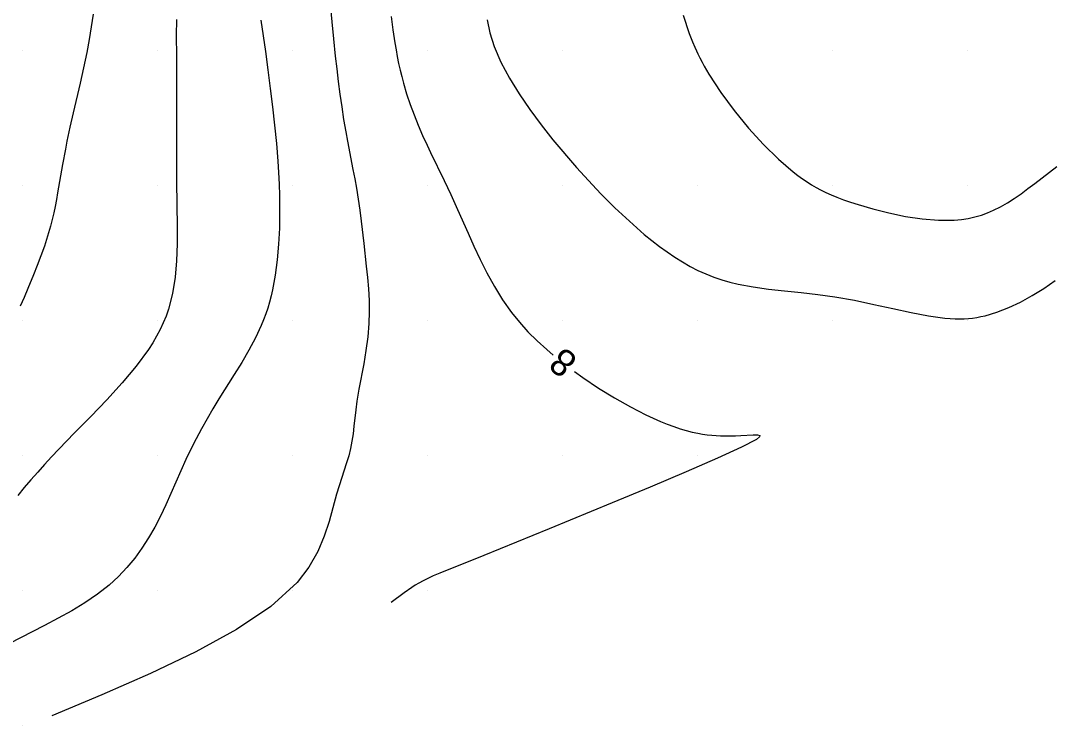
# Model space of a CAD drawing. Extents: x 2602990 to 2605851, y 618069 to 619180.
# Drawn here: x 2603509.8 to 2603586.2, y 618190 to 618242.2 of the extents above; entities that cross this region are included whole.
import ezdxf

# ---------------------------------------------------------------- set-up
doc = ezdxf.new("R2010")
doc.units = 0
for name, color, linetype in [('DTM Contours Major', 7, 'Continuous'), ('DTM Contours Major Text', 7, 'Continuous'), ('DTM Contours Minor', 7, 'Continuous'), ('Exist DTM QL2 LIDAR Elevation Point', 7, 'Continuous')]:
    doc.layers.add(name, color=color, linetype=linetype)

msp = doc.modelspace()

# ---------------------------------------------------------------- linework, layer by layer
at = {"layer": 'DTM Contours Major'}
for points in [[(2603537.313, 618242.513), (2603537.436, 618241.524), (2603537.578, 618240.557), (2603537.664, 618240.041), (2603537.757, 618239.533), (2603537.857, 618239.033), (2603537.966, 618238.539), (2603538.085, 618238.049), (2603538.214, 618237.563), (2603538.451, 618236.769), (2603538.715, 618235.984), (2603539.002, 618235.209), (2603539.309, 618234.447), (2603539.63, 618233.7), (2603539.963, 618232.97), (2603540.214, 618232.441), (2603541.233, 618230.369), (2603541.484, 618229.847), (2603541.733, 618229.313), (2603542.23, 618228.215), (2603543.004, 618226.463), (2603543.435, 618225.5), (2603543.898, 618224.51), (2603544.401, 618223.507), (2603544.95, 618222.508), (2603545.553, 618221.529), (2603546.218, 618220.586), (2603546.807, 618219.856), (2603547.44, 618219.156), (2603548.115, 618218.482), (2603548.829, 618217.831), (2603549.311, 618217.428)], [(2603550.894, 618216.207), (2603551.5, 618215.768), (2603552.667, 618214.988), (2603553.851, 618214.259), (2603555.027, 618213.593), (2603556.171, 618213.006), (2603557.26, 618212.511), (2603557.763, 618212.307), (2603558.248, 618212.128), (2603558.717, 618211.973), (2603559.169, 618211.84), (2603559.608, 618211.729), (2603560.033, 618211.639), (2603560.382, 618211.578), (2603560.724, 618211.531), (2603561.058, 618211.495), (2603561.384, 618211.469), (2603561.704, 618211.453), (2603562.224, 618211.443), (2603562.825, 618211.452), (2603563.208, 618211.468), (2603564.131, 618211.519), (2603564.448, 618211.516), (2603564.617, 618211.472), (2603564.601, 618211.367), (2603564.362, 618211.186), (2603563.273, 618210.615), (2603561.474, 618209.789), (2603559.152, 618208.778), (2603556.492, 618207.651), (2603553.679, 618206.479), (2603549.01, 618204.559), (2603544.174, 618202.59), (2603540.917, 618201.275), (2603540.427, 618201.069), (2603540.013, 618200.883), (2603539.662, 618200.711), (2603539.35, 618200.542), (2603539.074, 618200.376), (2603538.824, 618200.211), (2603538.274, 618199.818), (2603537.308, 618199.103)]]:
    msp.add_lwpolyline(points, dxfattribs=at)
at = {"layer": 'DTM Contours Minor'}
for points in [[(2603532.793, 618243.427), (2603532.906, 618242.118), (2603533.03, 618240.839), (2603533.165, 618239.569), (2603533.271, 618238.631), (2603533.384, 618237.69), (2603533.505, 618236.749), (2603533.636, 618235.813), (2603533.778, 618234.886), (2603533.933, 618233.971), (2603534.064, 618233.263), (2603534.474, 618231.175), (2603534.606, 618230.481), (2603534.729, 618229.784), (2603534.857, 618228.978), (2603534.973, 618228.165), (2603535.078, 618227.345), (2603535.272, 618225.687), (2603535.459, 618224.013), (2603535.546, 618223.171), (2603535.618, 618222.325), (2603535.666, 618221.476), (2603535.681, 618220.624), (2603535.656, 618219.77), (2603535.569, 618218.768), (2603535.433, 618217.772), (2603535.266, 618216.789), (2603534.915, 618214.902), (2603534.768, 618214.014), (2603534.682, 618213.374), (2603534.548, 618212.167), (2603534.48, 618211.595), (2603534.399, 618211.04), (2603534.295, 618210.5), (2603534.161, 618209.967), (2603534.001, 618209.436), (2603533.442, 618207.754), (2603533.253, 618207.129), (2603532.704, 618205.109), (2603532.342, 618204.005), (2603531.858, 618202.867), (2603531.204, 618201.719), (2603530.33, 618200.583), (2603528.376, 618198.801), (2603525.835, 618197.094), (2603522.824, 618195.448), (2603519.462, 618193.846), (2603515.865, 618192.274), (2603512.151, 618190.717)], [(2603527.65, 618242.226), (2603527.982, 618239.902), (2603528.168, 618238.549), (2603528.347, 618237.181), (2603528.514, 618235.81), (2603528.665, 618234.447), (2603528.795, 618233.106), (2603528.9, 618231.798), (2603528.956, 618230.938), (2603528.997, 618230.09), (2603529.025, 618229.248), (2603529.041, 618228.042), (2603529.023, 618226.839), (2603528.966, 618225.65), (2603528.867, 618224.485), (2603528.719, 618223.355), (2603528.518, 618222.269), (2603528.412, 618221.808), (2603528.293, 618221.356), (2603528.162, 618220.912), (2603528.016, 618220.473), (2603527.855, 618220.039), (2603527.678, 618219.607), (2603527.251, 618218.698), (2603526.765, 618217.792), (2603526.235, 618216.888), (2603525.678, 618215.985), (2603524.545, 618214.181), (2603524.1, 618213.446), (2603523.669, 618212.708), (2603523.252, 618211.966), (2603522.851, 618211.218), (2603522.467, 618210.463), (2603522.098, 618209.7), (2603521.717, 618208.861), (2603520.976, 618207.168), (2603520.598, 618206.326), (2603520.203, 618205.493), (2603519.781, 618204.676), (2603519.33, 618203.89), (2603518.84, 618203.128), (2603518.308, 618202.393), (2603517.728, 618201.69), (2603517.099, 618201.023), (2603516.414, 618200.395), (2603515.546, 618199.714), (2603514.615, 618199.083), (2603513.639, 618198.492), (2603512.636, 618197.934), (2603511.621, 618197.399), (2603508.971, 618196.028)], [(2603521.393, 618242.28), (2603521.38, 618241.094), (2603521.388, 618239.567), (2603521.407, 618237.467), (2603521.404, 618235.331), (2603521.394, 618233.043), (2603521.394, 618231.873), (2603521.405, 618230.276), (2603521.454, 618226.9), (2603521.447, 618225.658), (2603521.399, 618224.416), (2603521.287, 618223.188), (2603521.094, 618221.988), (2603520.797, 618220.833), (2603520.62, 618220.317), (2603520.416, 618219.811), (2603520.185, 618219.312), (2603519.926, 618218.819), (2603519.639, 618218.328), (2603519.323, 618217.837), (2603518.416, 618216.604), (2603517.371, 618215.362), (2603516.231, 618214.119), (2603515.04, 618212.883), (2603513.842, 618211.66), (2603512.68, 618210.46), (2603512.141, 618209.888), (2603511.619, 618209.32), (2603511.11, 618208.753), (2603510.611, 618208.184), (2603510.12, 618207.609), (2603509.633, 618207.025)], [(2603515.232, 618242.667), (2603515.084, 618241.735), (2603514.922, 618240.789), (2603514.744, 618239.831), (2603514.511, 618238.705), (2603514.261, 618237.578), (2603513.745, 618235.365), (2603513.501, 618234.299), (2603513.28, 618233.276), (2603513.161, 618232.684), (2603512.952, 618231.55), (2603512.589, 618229.438), (2603512.498, 618228.939), (2603512.402, 618228.443), (2603512.299, 618227.951), (2603512.185, 618227.46), (2603512.06, 618226.969), (2603511.846, 618226.232), (2603511.608, 618225.498), (2603511.35, 618224.773), (2603511.081, 618224.063), (2603510.807, 618223.375), (2603510.391, 618222.368), (2603510.104, 618221.699), (2603509.815, 618221.052)], [(2603544.416, 618242.246), (2603544.615, 618241.283), (2603544.934, 618240.287), (2603545.435, 618239.122), (2603546.059, 618237.948), (2603546.781, 618236.775), (2603547.576, 618235.615), (2603548.421, 618234.48), (2603549.29, 618233.381), (2603549.865, 618232.681), (2603550.444, 618232), (2603551.028, 618231.332), (2603551.621, 618230.675), (2603552.225, 618230.026), (2603552.844, 618229.381), (2603553.88, 618228.344), (2603554.953, 618227.333), (2603556.054, 618226.37), (2603557.177, 618225.478), (2603558.312, 618224.68), (2603559.452, 618223.997), (2603560.031, 618223.701), (2603560.613, 618223.439), (2603561.2, 618223.208), (2603561.795, 618223.006), (2603562.402, 618222.832), (2603563.024, 618222.683), (2603564.125, 618222.478), (2603565.273, 618222.32), (2603566.459, 618222.187), (2603567.677, 618222.06), (2603568.919, 618221.919), (2603570.179, 618221.742), (2603571.623, 618221.482), (2603573.061, 618221.181), (2603574.471, 618220.869), (2603575.834, 618220.575), (2603577.129, 618220.331), (2603578.335, 618220.167), (2603578.714, 618220.136), (2603579.082, 618220.117), (2603579.44, 618220.112), (2603579.761, 618220.12), (2603580.076, 618220.139), (2603580.388, 618220.172), (2603580.697, 618220.216), (2603581.004, 618220.272), (2603581.312, 618220.341), (2603582.183, 618220.598), (2603583.059, 618220.941), (2603583.933, 618221.358), (2603584.802, 618221.838), (2603585.66, 618222.369), (2603586.503, 618222.939)], [(2603558.937, 618242.595), (2603559.392, 618241.252), (2603559.634, 618240.636), (2603559.805, 618240.234), (2603560.035, 618239.732), (2603560.183, 618239.431), (2603560.337, 618239.131), (2603560.499, 618238.831), (2603560.667, 618238.532), (2603560.843, 618238.232), (2603561.721, 618236.877), (2603562.716, 618235.53), (2603563.789, 618234.232), (2603564.9, 618233.019), (2603566.01, 618231.933), (2603567.078, 618231.011), (2603567.433, 618230.736), (2603567.779, 618230.483), (2603568.119, 618230.252), (2603568.455, 618230.039), (2603568.787, 618229.844), (2603569.119, 618229.665), (2603569.51, 618229.471), (2603569.907, 618229.292), (2603570.314, 618229.124), (2603570.817, 618228.933), (2603571.346, 618228.75), (2603571.908, 618228.57), (2603573.005, 618228.251), (2603574.185, 618227.954), (2603575.412, 618227.701), (2603576.651, 618227.514), (2603577.865, 618227.413), (2603579.019, 618227.419), (2603579.553, 618227.468), (2603580.065, 618227.546), (2603580.558, 618227.654), (2603581.035, 618227.791), (2603581.497, 618227.956), (2603581.946, 618228.149), (2603582.463, 618228.41), (2603582.97, 618228.704), (2603583.473, 618229.028), (2603583.975, 618229.379), (2603584.481, 618229.754), (2603584.998, 618230.147), (2603586.628, 618231.404)]]:
    msp.add_lwpolyline(points, dxfattribs=at)
at = {"layer": 'Exist DTM QL2 LIDAR Elevation Point'}
for p, q in [((2603510, 618240), (2603510, 618240)), ((2603520, 618240), (2603520, 618240)), ((2603530, 618240), (2603530, 618240)), ((2603540, 618240), (2603540, 618240)), ((2603550, 618240), (2603550, 618240)), ((2603560, 618240), (2603560, 618240)), ((2603570, 618240), (2603570, 618240)), ((2603580, 618240), (2603580, 618240)), ((2603510, 618230), (2603510, 618230)), ((2603520, 618230), (2603520, 618230)), ((2603530, 618230), (2603530, 618230)), ((2603540, 618230), (2603540, 618230)), ((2603550, 618230), (2603550, 618230)), ((2603560, 618230), (2603560, 618230)), ((2603570, 618230), (2603570, 618230)), ((2603580, 618230), (2603580, 618230)), ((2603510, 618220), (2603510, 618220)), ((2603520, 618220), (2603520, 618220)), ((2603530, 618220), (2603530, 618220)), ((2603540, 618220), (2603540, 618220)), ((2603550, 618220), (2603550, 618220)), ((2603560, 618220), (2603560, 618220)), ((2603570, 618220), (2603570, 618220)), ((2603580, 618220), (2603580, 618220)), ((2603510, 618210), (2603510, 618210)), ((2603520, 618210), (2603520, 618210)), ((2603530, 618210), (2603530, 618210)), ((2603540, 618210), (2603540, 618210)), ((2603550, 618210), (2603550, 618210)), ((2603560, 618210), (2603560, 618210)), ((2603510, 618200), (2603510, 618200)), ((2603520, 618200), (2603520, 618200)), ((2603530, 618200), (2603530, 618200)), ((2603540, 618200), (2603540, 618200)), ((2603510, 618190), (2603510, 618190))]:
    msp.add_line(p, q, dxfattribs=at)

# ---------------------------------------------------------------- texts
at = {"layer": 'DTM Contours Major Text'}
msp.add_text('8', height=2, rotation=142.35551, dxfattribs=at).set_placement((2603551.22, 618217.196))

doc.saveas('drawing.dxf')
